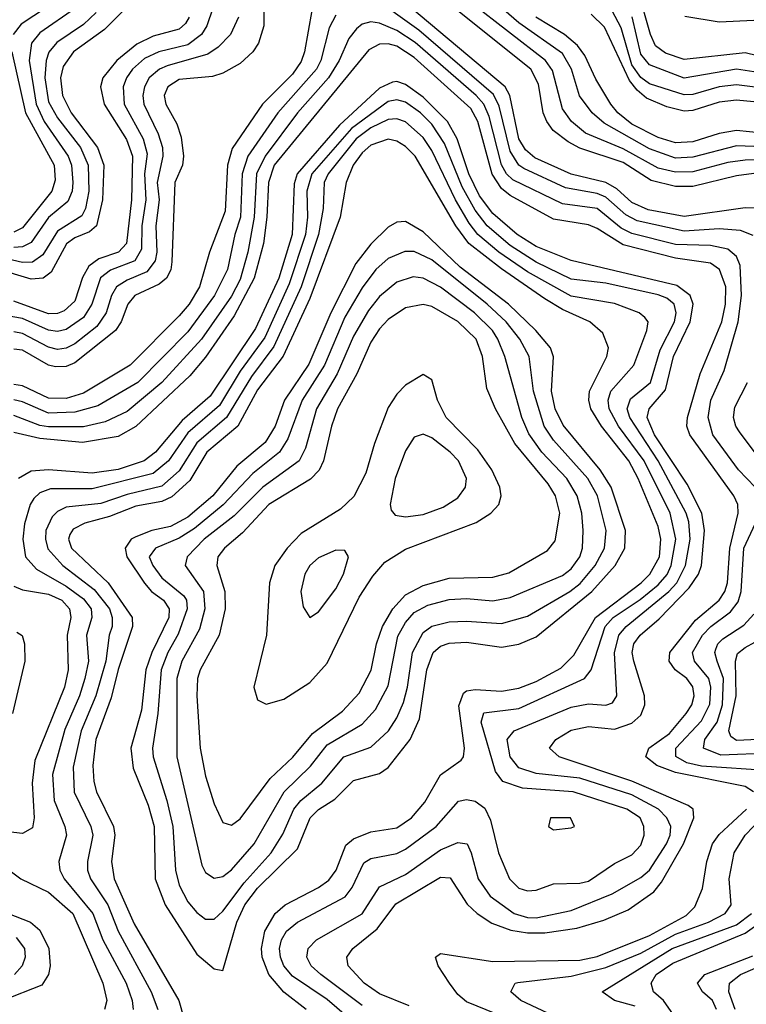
# Model space of a CAD drawing. Header units: inches. Extents: x 501365 to 657855, y 482276 to 547543.
# Tile 295 of 656: x 602583 to 604253, y 484762 to 487024. Entities that reach past the tile are written whole.
import ezdxf

# ---------------------------------------------------------------- set-up
doc = ezdxf.new("R2010")
doc.units = ezdxf.units.IN
doc.header["$MEASUREMENT"] = 0
doc.layers.add('A6408', color=7, linetype='Continuous')

msp = doc.modelspace()

# ---------------------------------------------------------------- linework, layer by layer
at = {"layer": 'A6408', "color": 5}
for points, elevation in [([(602868.5, 487091.5), (602778.6, 487001.4), (602706.7, 486950), (602683.5, 486916.5), (602677.2, 486890), (602681.7, 486850), (602701.9, 486810), (602762.1, 486730), (602776.6, 486690), (602773.5, 486610), (602759.7, 486550), (602743.6, 486536.4), (602710, 486522.5), (602691.3, 486508.7), (602656, 486444), (602637.7, 486430), (602610, 486427.7), (602530, 486451.1)], 2580), ([(603144.4, 487090), (603144.2, 487010), (603131.8, 486970), (603119, 486950), (603090, 486923), (603050, 486901.2), (603026.5, 486893.5), (602950, 486886.8), (602923.9, 486870), (602915.2, 486850), (602919.1, 486830), (602944.7, 486784.7), (602954.2, 486754.1), (602960.1, 486710), (602957.4, 486690), (602939.9, 486650), (602932.8, 486467.2), (602930.5, 486449.5), (602920.7, 486430), (602904, 486416), (602848.1, 486390), (602831.9, 486370), (602816.3, 486330), (602803.2, 486310), (602710, 486235.3), (602690, 486227.3), (602665.9, 486226), (602650, 486229.8), (602590, 486264.3), (602570, 486266.7)], 2680), ([(604310, 486933), (604250, 486947.8), (604110, 486932.5), (604066.7, 486946.7), (604044.1, 486964.1), (604032.2, 486990), (604004.5, 487090)], 2520), ([(602671.8, 487070), (602586.6, 487013.4), (602568.5, 486990)], 2520), ([(604268.4, 486528.4), (604239.6, 486539.6), (604190, 486543.5), (604110, 486537.8), (604001.6, 486561.6), (603975.7, 486575.7), (603930, 486616.3), (603910, 486624.9), (603837.6, 486637.6), (603741.7, 486681.7), (603730, 486690), (603710, 486721.6), (603685.1, 486825.1), (603671.9, 486851.9), (603500.1, 487000.1), (603390, 487079.1)], 2740), ([(604312.3, 486590), (604250, 486591.8), (604110, 486571.8), (604027.2, 486587.2), (603990, 486603.9), (603955.3, 486635.3), (603930.1, 486650.1), (603850, 486668.6), (603766.5, 486706.5), (603745, 486725), (603730.2, 486750.2), (603709.6, 486849.6), (603698.4, 486870), (603460.5, 487070)], 2720), ([(604290, 486732), (604230, 486734), (604130, 486707.8), (604090, 486705.8), (604030, 486727), (603926.1, 486786.1), (603898.5, 486810), (603869.2, 486849.2), (603851.3, 486910), (603830, 486946.2), (603730, 487016.9), (603650, 487087.3)], 2640), ([(603027.2, 487050), (603013.6, 487010), (603000.9, 486990), (602970, 486965.9), (602903, 486950), (602870, 486935), (602842.8, 486910), (602829, 486890), (602821.5, 486870), (602823.1, 486830), (602866.9, 486750), (602876, 486716), (602869.9, 486670), (602873.1, 486610), (602864, 486550), (602863.1, 486496.9), (602847.6, 486470), (602791.8, 486448.2), (602769.2, 486430.8), (602749, 486370), (602730, 486339.7), (602690, 486312.1), (602670, 486307.7), (602650, 486310.3), (602590, 486337.2), (602550, 486343.9)], 2640), ([(602711.7, 487050), (602630, 486993.7), (602610.8, 486970), (602605, 486930), (602621.1, 486830), (602639.6, 486790), (602694.8, 486710), (602702.1, 486690), (602705.9, 486650), (602703.7, 486630), (602694.1, 486605.9), (602650, 486569.7), (602610, 486511.9), (602590, 486501.7), (602570, 486500.6)], 2540), ([(603254.8, 487045.2), (603237.8, 486950), (603230, 486928.2), (603210, 486898.4), (603141.2, 486830), (603071.7, 486728.3), (603061.2, 486690), (603055.7, 486584.3), (603019.1, 486490), (602996.7, 486410), (602972.5, 486370), (602950, 486343.4), (602836.9, 486230), (602730, 486165.6), (602690, 486153.9), (602650, 486154), (602590, 486182.8), (602570, 486185.6)], 2720), ([(604270, 486670.6), (604230, 486665.5), (604130, 486640.9), (604090, 486640.3), (604034.2, 486654.2), (603970, 486695.6), (603870, 486728.4), (603843.2, 486743.2), (603809.2, 486769.3), (603794.5, 486790), (603786.3, 486810), (603775.5, 486875.5), (603757.9, 486910), (603590, 487044)], 2680), ([(604365, 486705), (604250, 486701.3), (604210, 486695.8), (604130, 486674), (604090, 486673.2), (604050, 486682.7), (603970, 486727.4), (603883.4, 486763.4), (603850.9, 486790), (603830, 486818.9), (603807.2, 486907.2), (603791.5, 486930), (603621.7, 487061.7)], 2660), ([(604310, 486864.5), (604230, 486874.1), (604190, 486870), (604130, 486851.9), (604110, 486850.9), (604030, 486876.5), (604010, 486891), (603990, 486920.2), (603965.1, 487005.1), (603944.4, 487044.4)], 2560), ([(602759.4, 487040.6), (602730, 487012.5), (602668.5, 486971.5), (602650.5, 486949.5), (602643.9, 486930), (602641, 486890), (602650, 486835.2), (602670, 486798.5), (602723, 486730), (602740.5, 486690), (602742.6, 486630), (602734.5, 486590), (602726.4, 486573.6), (602670, 486538), (602636.5, 486483.5), (602613.1, 486466.9), (602590, 486465.8), (602530, 486479.9)], 2560), ([(603310, 487034.6), (603294.5, 487005.5), (603275.1, 486930), (603264.9, 486910), (603176.6, 486810), (603107.9, 486710), (603094.5, 486670), (603090.7, 486570), (603077.5, 486530), (603060.7, 486450), (603030.7, 486390), (602970, 486306.6), (602854.9, 486190), (602763.2, 486136.8), (602710, 486121.9), (602650, 486119.6), (602590, 486145.8), (602570, 486150.3)], 2740), ([(602972.5, 487030), (602964.6, 487015.4), (602950, 487002), (602890, 486986), (602852.2, 486967.8), (602806.9, 486930), (602774.2, 486890), (602769, 486870), (602777.4, 486830), (602828.5, 486748.5), (602842.6, 486710), (602840.2, 486610), (602828.7, 486510), (602810.4, 486490), (602765.5, 486474.5), (602742.4, 486457.6), (602728.1, 486431.9), (602710, 486377.5), (602685.3, 486354.7), (602670, 486348.7), (602650, 486348.3), (602570, 486377.1)], 2620), ([(603086.2, 487030), (603068, 486990), (603039.4, 486960.6), (603015.6, 486944.4), (602922.1, 486917.9), (602904.7, 486910), (602881.1, 486890), (602869.8, 486870), (602866.2, 486850), (602868.7, 486830), (602901.6, 486761.6), (602911.3, 486730), (602911.9, 486710), (602899, 486650), (602903.5, 486610), (602896.1, 486550), (602898.5, 486490), (602895, 486470), (602875.6, 486444.4), (602830, 486425.4), (602806.1, 486410), (602794.5, 486390), (602782.3, 486350), (602760.7, 486319.3), (602710, 486278.8), (602690, 486269.1), (602670, 486266.4), (602650, 486271.4), (602590, 486302.9), (602570, 486306.9)], 2660), ([(604290, 486763.4), (604230, 486769.6), (604190, 486762.4), (604130, 486743.2), (604090, 486741.2), (604050, 486753.1), (603990, 486783.5), (603957.3, 486810), (603941.5, 486830), (603907.2, 486887.3), (603881.8, 486941.9), (603864.9, 486964.9), (603835.2, 486990), (603769.4, 487030)], 2620), ([(604310, 486831.4), (604230, 486838.9), (604190, 486834.1), (604130, 486815.1), (604110, 486813.7), (604070, 486823.3), (604023.5, 486843.5), (604001.6, 486861.6), (603984.2, 486884.2), (603926.8, 487006.8), (603896.6, 487036.6)], 2580), ([(604310, 486897.8), (604230.1, 486910.1), (604110, 486889.8), (604030, 486919.9), (604010, 486944.9), (603990.1, 487030.1)], 2540), ([(604270, 487021.9), (604190, 487018), (604111.1, 487031.1)], 2480), ([(604272.7, 485950), (604234.6, 485990), (604175.4, 486070), (604165.2, 486110), (604171, 486150), (604202.1, 486217.9), (604234, 486330), (604241.7, 486390), (604238.8, 486458.9), (604230, 486480.1), (604210, 486496.6), (604170, 486505.1), (604090, 486507.3), (603990, 486532.3), (603964.8, 486544.8), (603910, 486589.7), (603830, 486600.5), (603716, 486656), (603701.5, 486670), (603690.1, 486690.1), (603661.8, 486801.8), (603650, 486830), (603632.3, 486850), (603491.7, 486971.7), (603450, 486998.8), (603410, 487015.9), (603390, 487019), (603370, 487013.3), (603357.1, 487002.9), (603339.2, 486980.8), (603317.7, 486930), (603293, 486890), (603221.7, 486810), (603147.2, 486710), (603127.4, 486670), (603122.4, 486570), (603107.5, 486490), (603090, 486426.7), (603070, 486388.5), (603001.2, 486290), (602909.6, 486190), (602830, 486123.6), (602780, 486100), (602730, 486088.7), (602650, 486088.5), (602630, 486091.7), (602570, 486114.7)], 2760), ([(604269.4, 485250), (604250, 485262.1), (604090, 485293.9), (604046.8, 485310), (604022.1, 485330), (604028.8, 485350), (604076.1, 485383.9), (604114.4, 485430), (604127.3, 485450), (604132.7, 485470), (604130, 485491.2), (604115.7, 485510), (604089.3, 485530), (604075.7, 485550), (604076.6, 485570), (604135.9, 485644.1), (604190, 485690.1), (604203.3, 485710), (604209.1, 485730), (604214.6, 485810), (604234.1, 485890), (604232.9, 485910), (604223.9, 485930), (604122.7, 486070), (604116, 486090), (604117.6, 486110), (604146.6, 486210), (604196.6, 486330), (604204.8, 486370), (604205.3, 486410), (604191.3, 486450), (604170, 486464.6), (604090, 486476), (603970, 486506.5), (603910, 486544.1), (603890, 486552.3), (603810, 486565.3), (603710, 486620.3), (603690, 486636.1), (603668.6, 486668.6), (603635.5, 486790), (603619.5, 486819.5), (603490, 486937.2), (603450, 486962.9), (603430, 486968.5), (603410, 486967.9), (603385.5, 486954.5), (603168.1, 486690), (603155.1, 486650), (603151.5, 486570), (603143.6, 486510), (603122, 486430), (603076.4, 486343.6), (603010, 486248.6), (602974.1, 486205.9), (602850.5, 486089.4), (602810, 486066.3), (602727.8, 486052.2), (602630, 486061.3), (602570, 486075.6)], 2780), ([(602565.6, 486950), (602597.1, 486810), (602662.6, 486690), (602664.9, 486655.1), (602657.4, 486630), (602590, 486545.3), (602570, 486535.9)], 2520), ([(603478.1, 484758.1), (603410, 484785.7), (603374.9, 484810), (603338, 484850), (603335, 484870), (603348.4, 484890), (603404.9, 484935.1), (603447.7, 484992.3), (603550, 485054), (603572.1, 485052.1), (603611.5, 484991.5), (603634.3, 484970), (603668.3, 484948.3), (603711.9, 484931.9), (603750, 484925.5), (603790, 484926.1), (603863.1, 484936.9), (603925.4, 484954.6), (603981, 484979), (604040, 485020), (604058, 485042), (604108.6, 485130), (604132.2, 485190), (604130.2, 485210), (604118.7, 485218.7), (603990, 485274.3), (603822.8, 485330), (603800.2, 485350), (603814.7, 485370), (603850, 485391.5), (603890, 485399.9), (603950, 485393.6), (603990, 485407.6), (604010, 485425.9), (604019.2, 485450), (604019, 485470), (603994, 485550), (603990.2, 485570), (603994.3, 485590), (604008.9, 485610), (604052.6, 485647.4), (604121.2, 485718.7), (604142.6, 485750), (604149.4, 485770), (604156.7, 485850), (604150.5, 485890), (604116.8, 485956.8), (604041.8, 486070), (604025, 486110), (604029.4, 486130), (604066.7, 486173.3), (604085.2, 486250), (604124, 486330), (604130.7, 486370), (604123.7, 486390), (604093.1, 486413.1), (603850, 486470.8), (603770, 486503), (603726.4, 486530), (603670, 486578.7), (603639.5, 486619.5), (603615, 486670), (603588.5, 486750), (603566, 486790), (603510, 486845.8), (603470, 486875.1), (603450, 486881.6), (603439.8, 486880.2), (603410, 486866.6), (603318.4, 486781.6), (603220.6, 486670), (603213.6, 486646.4), (603209.6, 486530), (603178.6, 486430), (603125.5, 486314.5), (603020.8, 486159.2), (602956.7, 486103.3), (602895.5, 486030), (602869.6, 486010.4), (602810, 485990.6), (602750, 485982.1), (602650, 485989.8), (602610, 485986.9), (602580.8, 485970)], 2820), ([(603370, 484758.8), (603275.3, 484830), (603253.1, 484850), (603242.9, 484870), (603245.9, 484890), (603265.6, 484910), (603370.3, 484969.7), (603410, 485031.3), (603470, 485060.2), (603550, 485116.2), (603590, 485133.2), (603611, 485130), (603620.9, 485110), (603636.5, 485050), (603664.3, 485010), (603719.1, 484970), (603750, 484960.8), (603770, 484960.5), (603850, 484977.5), (603944.6, 485015.4), (604010, 485053.1), (604030, 485069.5), (604069.2, 485130), (604077.7, 485150), (604078.9, 485170), (604070.3, 485190), (604051, 485210), (603990, 485242.9), (603870, 485281.3), (603770, 485292.1), (603730, 485305.1), (603710.5, 485330), (603703.4, 485370), (603719.5, 485390), (603850, 485444.1), (603890, 485452.2), (603930, 485448.7), (603945.5, 485454.5), (603955.3, 485470), (603949.5, 485569.5), (603960.1, 485610), (603976.7, 485630), (604074.6, 485710), (604092.7, 485730), (604113.2, 485770), (604123.8, 485830), (604120.9, 485870), (604114.3, 485890), (604050.1, 486010), (603984.7, 486110), (603979.2, 486130), (603986.9, 486153.1), (604032.8, 486190), (604054.6, 486265.4), (604087.5, 486330), (604091.8, 486350), (604086.6, 486370), (604070, 486384), (604050, 486391.7), (603930, 486418.7), (603850, 486428), (603770, 486467.1), (603710, 486505.4), (603657.6, 486550), (603630, 486586.1), (603600, 486640.1), (603559.3, 486739.3), (603530, 486783.5), (603504.1, 486810), (603470, 486834.3), (603450, 486839.6), (603430, 486835.6), (603345.8, 486774.2), (603254.3, 486670), (603243.4, 486630), (603244.8, 486570), (603240.3, 486530), (603202.7, 486417.3), (603146.2, 486293.8), (603090, 486216.4), (603042.3, 486137.7), (602970, 486074.5), (602925, 486010), (602890, 485981.1), (602750, 485946), (602654.3, 485945.7), (602630, 485936.8), (602616.2, 485923.8), (602607.2, 485910), (602594.7, 485865.3), (602590.8, 485830), (602596.9, 485790), (602621.7, 485761.7), (602690, 485722.2), (602730, 485693.1), (602747.7, 485670), (602749.5, 485650), (602737.3, 485610), (602741.6, 485550), (602732.9, 485510), (602720.7, 485470), (602686.9, 485393.1), (602658.8, 485290), (602662.9, 485230), (602687.4, 485170), (602690.8, 485150), (602673.1, 485090), (602675.6, 485070), (602685.3, 485050), (602751.6, 484970), (602774.5, 484910), (602828, 484810), (602842.1, 484770), (602843.8, 484750)], 2840), ([(603334.4, 484734.4), (603290, 484772.9), (603210, 484826.2), (603190.2, 484850), (603182.2, 484870), (603180.3, 484890), (603184.7, 484910), (603196.7, 484930), (603221.7, 484950), (603331.5, 485008.5), (603346.9, 485030), (603373.7, 485086.3), (603390, 485096.7), (603450, 485108), (603470, 485118.2), (603540.3, 485170), (603591.8, 485228.2), (603610, 485232.4), (603630, 485228), (603652.1, 485212.1), (603664.9, 485184.9), (603683.3, 485110), (603708.4, 485050), (603730, 485028.3), (603750, 485022.1), (603770, 485024.2), (603810, 485038.5), (603870, 485039.7), (603890, 485044.6), (603950, 485084.8), (603990, 485104.8), (604010, 485127), (604018.1, 485150), (604017.5, 485170), (604008.8, 485190), (603978.1, 485210), (603854.8, 485250), (603738.6, 485258.6), (603693.4, 485273.4), (603676.4, 485296.4), (603643.7, 485410), (603650, 485431.1), (603730, 485441.3), (603880.6, 485510), (603896, 485530), (603928.4, 485630), (603946.4, 485650), (604008.6, 485691.4), (604050, 485725.4), (604070.5, 485749.5), (604080.3, 485770), (604090.6, 485830), (604077.4, 485890), (604017.8, 486010), (603958.8, 486090), (603937.2, 486130), (603935.3, 486150), (603941.3, 486170), (603994.6, 486230), (604023.8, 486310), (604027.5, 486330), (604019.7, 486339.7), (604006.6, 486350), (603950, 486371.5), (603850, 486388.8), (603750, 486444.2), (603684.3, 486490), (603636.1, 486530), (603616, 486556), (603584.6, 486610), (603530, 486723.4), (603510, 486753.1), (603470, 486789.2), (603450, 486796.1), (603430, 486794.7), (603390, 486775.4), (603356.6, 486750), (603292, 486670), (603283.2, 486650), (603280.8, 486590), (603269.6, 486530), (603230.1, 486409.9), (603167.3, 486272.7), (603116.1, 486203.9), (603058.3, 486110), (602990, 486051.3), (602950, 485987.1), (602910, 485951.9), (602830, 485933), (602770, 485912), (602690, 485903.5), (602670, 485894.1), (602658, 485882), (602643.7, 485850), (602642.5, 485830), (602647.8, 485807.8), (602682.6, 485770), (602754.9, 485714.9), (602789.5, 485670), (602796, 485650), (602796.1, 485630), (602788.7, 485610), (602781.2, 485550), (602758.1, 485470), (602724.8, 485390), (602706.6, 485306.6), (602708.7, 485248.7), (602747, 485170), (602751.1, 485150), (602739.3, 485090), (602739.5, 485070), (602745.9, 485050), (602785.8, 484990), (602809.7, 484929.7), (602885.3, 484790), (602900.9, 484750)], 2860), ([(603241.5, 484750), (603190, 484789.3), (603155.6, 484830), (603140.1, 484870), (603139.2, 484890), (603146.7, 484930), (603170, 484970.4), (603193, 484990), (603270, 485030.1), (603293.3, 485046.7), (603310.1, 485069.9), (603332.9, 485127.1), (603350, 485141.9), (603390, 485158), (603450, 485167), (603483.7, 485190), (603514, 485226), (603550, 485289.1), (603597.6, 485322.4), (603603.1, 485330), (603605.6, 485350), (603592.5, 485447.5), (603603.3, 485476.7), (603610, 485482.1), (603630, 485485), (603690, 485481.2), (603730, 485487.7), (603770, 485503.5), (603826.2, 485533.8), (603856.4, 485563.6), (603906.3, 485650), (604010.9, 485730), (604031.2, 485750), (604053.4, 485790), (604056.3, 485830), (604050, 485859.5), (604004.5, 485970), (603982.6, 486010), (603919.9, 486090), (603895.3, 486130), (603890.6, 486150), (603892.4, 486170), (603932.5, 486250), (603935.9, 486270), (603923.3, 486303.3), (603892.9, 486330), (603830, 486358.2), (603790, 486382.8), (603690, 486451.6), (603615.4, 486510), (603585.6, 486550), (603491.7, 486710), (603470, 486732.7), (603450, 486744.6), (603430, 486749.1), (603390, 486735.8), (603370, 486717.8), (603349.6, 486690), (603333.4, 486650), (603319.8, 486570), (603250, 486383.4), (603189, 486251), (603130, 486173.8), (603084.8, 486090), (603013.3, 486030), (602974.5, 485965.5), (602932.7, 485927.3), (602910, 485917.2), (602850, 485906), (602790, 485882.1), (602733, 485867), (602706.4, 485853.5), (602698.9, 485841.1), (602695.3, 485830), (602702.2, 485810), (602786.9, 485730), (602842.1, 485650), (602842.7, 485630), (602809.3, 485530.7), (602793.9, 485466.1), (602758.4, 485370), (602751.4, 485310), (602753.5, 485273.5), (602759.9, 485250), (602798.8, 485170), (602802.1, 485150), (602794.7, 485090), (602800.8, 485050), (602846.5, 484946.5), (602948.7, 484770), (602960.5, 484730)], 2880), ([(604286.7, 486010), (604236.9, 486076.9), (604228.3, 486090), (604223.4, 486110), (604226.4, 486133.6), (604255.4, 486190)], 2740), ([(604310, 485297.7), (604150, 485308.4), (604116.3, 485316.3), (604090.9, 485330.9), (604090.8, 485350), (604150, 485413), (604168.7, 485451.3), (604171.4, 485490), (604166.5, 485510), (604133.9, 485550), (604128.9, 485570), (604151.9, 485610), (604171.4, 485630), (604216.6, 485663.4), (604234, 485686), (604240.7, 485710), (604246.6, 485810), (604284.6, 485890)], 2760), ([(602570, 485722.4), (602590, 485714.2), (602650, 485704.2), (602680.2, 485690), (602697.9, 485670), (602700.8, 485650), (602692.5, 485610), (602694.6, 485530), (602686.3, 485490), (602618, 485322), (602611.9, 485270), (602616.7, 485190), (602612.7, 485167.3), (602590, 485154.1), (602530, 485160.8)], 2820), ([(604310, 485338.7), (604193.8, 485333.8), (604154, 485350), (604157.3, 485370), (604185.4, 485410), (604198.3, 485450), (604200.2, 485510), (604185.4, 485550), (604180.2, 485570), (604182.6, 485577.4), (604187.1, 485590), (604198.4, 485601.6), (604246.9, 485633.1), (604270, 485658.1)], 2740), ([(602576.8, 485616.8), (602589, 485609), (602594.7, 485590), (602594.9, 485550), (602566.6, 485430)], 2780), ([(604330, 485372.5), (604230, 485368), (604216.7, 485376.7), (604212.6, 485390), (604229.4, 485470), (604227.8, 485550), (604232.7, 485567.3), (604250, 485581.8), (604294.3, 485605.7)], 2720), ([(603770, 484702.5), (603610, 484767.3), (603590, 484784.5), (603570.7, 484810), (603544.7, 484850), (603538.9, 484870), (603550, 484878.1), (603670, 484859.8), (603870, 484863.3), (603910, 484871.3), (604030, 484919.4), (604114.5, 484965.5), (604134.4, 484985.6), (604152, 485028), (604162.3, 485090), (604175.2, 485130), (604190, 485151.5), (604252.8, 485210)], 2780), ([(603810, 484734.9), (603735, 484770), (603711.4, 484790), (603722, 484810), (603728.1, 484811.9), (603850, 484826.5), (603930, 484846.2), (604010, 484879.5), (604090, 484922.8), (604165.9, 484950), (604204.2, 484970), (604217.7, 484990), (604213.6, 485050), (604224.7, 485110), (604250.3, 485150), (604307.8, 485210)], 2760), ([(602532.2, 485090), (602586, 485050), (602650, 485019.1), (602705.2, 484970), (602774.7, 484810), (602783.6, 484770), (602778.1, 484750)], 2820), ([(602523.6, 484983.6), (602608.3, 484950), (602630, 484932.3), (602650.2, 484890.2), (602653.8, 484850), (602650, 484829.8), (602634.4, 484805.6), (602544.5, 484770)], 2780), ([(604090.6, 484730), (604062.1, 484770), (604039.2, 484790), (604033.7, 484810), (604045.4, 484830), (604083.9, 484856.1), (604250, 484925.4), (604341, 484990)], 2720), ([(603997.5, 484757.5), (603949.7, 484770), (603921.8, 484790), (604082.2, 484890), (604230, 484944.3), (604264.9, 484970)], 2740), ([(602575.1, 484915.1), (602594.7, 484890), (602595.8, 484870), (602589, 484850), (602571.7, 484830)], 2760), ([(604184.2, 484750), (604175, 484770), (604152.2, 484790), (604140.4, 484810), (604157.6, 484830), (604267.3, 484872.7)], 2680), ([(604226.9, 484750), (604212.7, 484790), (604214.1, 484810), (604239.5, 484830), (604330, 484868.8)], 2660)]:
    msp.add_lwpolyline(points, dxfattribs=dict(at, elevation=elevation))
for points, elevation in [([(603470, 486560.1), (603450, 486559), (603430, 486547.1), (603390, 486508.5), (603356, 486464), (603298.1, 486350), (603247.7, 486232.3), (603191.8, 486150), (603170.3, 486089.7), (603147.2, 486052.8), (603082, 485998), (603026.8, 485930), (602970, 485880.8), (602930, 485859.3), (602887.2, 485850), (602850, 485835.9), (602839.9, 485830), (602826, 485810), (602829.4, 485790), (602870, 485729.5), (602886.3, 485710), (602913.8, 485690), (602926.8, 485670), (602926, 485650), (602887.2, 485570), (602873.2, 485530), (602862.9, 485437.1), (602838.9, 485350), (602843.9, 485303.9), (602878.9, 485218.9), (602892, 485170), (602894.8, 485050), (602917.3, 484990), (602990, 484876.9), (603030, 484843.1), (603050, 484839.6), (603081.9, 484950), (603100.4, 484990), (603130, 485028.5), (603221.4, 485118.6), (603251.1, 485190), (603270, 485209.5), (603307.1, 485232.9), (603350, 485276.2), (603410, 485292.3), (603430, 485305.5), (603480.4, 485370), (603502.2, 485417.8), (603518.7, 485530), (603533.1, 485570), (603550, 485584.8), (603570, 485591.7), (603610, 485593.9), (603690, 485582.5), (603730, 485589.2), (603770, 485606.2), (603897.4, 485710), (603951.2, 485770), (603973.9, 485810), (603975.2, 485850), (603942.2, 485950), (603917.1, 485990), (603832.1, 486092.1), (603813.5, 486130), (603804.9, 486170), (603809.4, 486249.4), (603802.7, 486270), (603768.9, 486310), (603706, 486370), (603595.1, 486455.1), (603510, 486536.6)], 2920), ([(603468.5, 486491.5), (603430, 486475), (603401.9, 486450), (603370, 486408.1), (603330, 486340.3), (603283.7, 486230), (603232.1, 486150), (603199.4, 486060.6), (603180.5, 486030), (603119.1, 485980.9), (603051, 485909), (602985, 485855), (602950, 485832.3), (602895.8, 485810), (602881.2, 485790), (602889.2, 485770), (602910, 485741.6), (602960.3, 485700.3), (602966.5, 485690), (602968.2, 485670), (602947.7, 485612.3), (602923.4, 485570), (602908.1, 485530), (602901, 485430), (602888.5, 485350), (602889.8, 485330), (602921.7, 485230), (602935.4, 485170), (602941, 485070), (602950, 485035), (602970, 484996.9), (602990, 484972.9), (603010, 484957.6), (603030, 484957.3), (603050, 484975.9), (603099.1, 485040.9), (603161.2, 485110), (603187.6, 485152.4), (603213.2, 485210), (603229.1, 485230), (603277.5, 485270), (603327.7, 485330), (603390, 485352.4), (603430.3, 485390), (603450, 485420.1), (603465.1, 485454.9), (603474.5, 485490), (603485.7, 485570), (603510, 485615.7), (603530, 485630.6), (603570, 485640.1), (603610, 485642.3), (603690, 485636.9), (603750, 485653.5), (603846.9, 485710), (603871.3, 485728.7), (603905.6, 485770), (603926.6, 485810), (603930.4, 485850), (603910.6, 485930), (603888.5, 485970), (603810, 486057.9), (603788.6, 486090), (603764.1, 486170), (603753.5, 486250), (603732.1, 486290), (603700.7, 486330), (603657.1, 486370), (603530, 486471.8), (603490, 486491.1)], 2940), ([(603487.2, 486432.8), (603450, 486420.9), (603410, 486387.8), (603384.6, 486355.4), (603350, 486297.1), (603312.8, 486210), (603265.3, 486130), (603240.3, 486039.7), (603225.2, 486010), (603141.7, 485950), (603075.8, 485884.2), (603007.5, 485830), (602967.9, 485790), (602963.9, 485770), (603005.6, 485710), (603008.6, 485670), (602996.6, 485623.4), (602956.1, 485550), (602944.2, 485510), (602944.3, 485330), (603001.5, 485081.5), (603010, 485064.6), (603030, 485051.7), (603050, 485055.4), (603070, 485070.5), (603122.1, 485130), (603190.8, 485250), (603251.2, 485308.8), (603290, 485357.9), (603370, 485405.3), (603400.7, 485439.3), (603430, 485493.2), (603452.4, 485607.6), (603470, 485639.1), (603490, 485661.7), (603521.3, 485678.7), (603570, 485691.8), (603610, 485693.9), (603670, 485689), (603710, 485696.1), (603830, 485746.5), (603850, 485762.3), (603870, 485790), (603876.6, 485810), (603877.5, 485850), (603874.6, 485890), (603863.9, 485930), (603840.1, 485970), (603782.8, 486030), (603752.7, 486072.7), (603736.9, 486110), (603697.7, 486250), (603682.1, 486290), (603669.4, 486310), (603628.2, 486350), (603550, 486409.2), (603510, 486430.2)], 2960), ([(603510, 486369.3), (603470, 486362.1), (603430, 486335.4), (603410, 486313.4), (603390, 486283.1), (603357.7, 486210), (603313.5, 486130), (603299.4, 486090), (603281.2, 486010), (603271.2, 485988.8), (603251.7, 485968.3), (603156, 485910), (603095, 485845), (603054.2, 485810), (603038.9, 485790), (603036.7, 485770), (603054.9, 485710), (603055.6, 485670), (603041.7, 485610), (602998.1, 485530), (602991.9, 485510), (602990, 485470), (602998.2, 485350), (603010, 485286), (603030, 485222), (603050, 485179.7), (603070, 485173.4), (603090, 485187.5), (603159.2, 485280.8), (603210.6, 485329.4), (603255.9, 485384.1), (603325, 485435), (603363.6, 485476.4), (603390.7, 485529.3), (603402.9, 485590), (603416.9, 485630), (603440.6, 485670), (603470, 485702.2), (603510, 485723.7), (603570, 485740.5), (603670, 485743.4), (603706.8, 485753.2), (603795.9, 485804.1), (603813.2, 485826.8), (603823.9, 485890), (603814.5, 485930), (603797.4, 485957.4), (603721.1, 486050), (603676.8, 486130), (603656.4, 486176.4), (603646.5, 486250), (603631.8, 486290), (603590, 486330.7), (603530, 486365.1)], 2980), ([(603510, 486209), (603470, 486183.8), (603450, 486163.2), (603430, 486132.6), (603398.3, 486050), (603378.3, 485981.7), (603351.3, 485928.7), (603320.7, 485899.3), (603230, 485843.6), (603197.6, 485810), (603169.4, 485770), (603157.6, 485730), (603150.1, 485609.9), (603121.5, 485490), (603130, 485461.5), (603150, 485451), (603190, 485462.9), (603250, 485500.9), (603290, 485545.8), (603362.9, 485697.1), (603394.4, 485745.6), (603422.3, 485777.7), (603470, 485807.2), (603631.7, 485868.3), (603666, 485890), (603684.1, 485910), (603689.1, 485930), (603686.1, 485950), (603667.9, 485990), (603635.7, 486035.7), (603562.9, 486110), (603543.3, 486150), (603530, 486196.8)], 3020), ([(603510, 486071.7), (603490, 486064.6), (603470, 486033.1), (603446.2, 485970), (603434.6, 485910), (603436.7, 485896.7), (603445.8, 485885.8), (603470, 485882), (603510, 485887.1), (603556.1, 485903.9), (603590, 485925.5), (603607.9, 485950), (603609.9, 485970), (603591.4, 486010), (603572, 486030), (603530, 486063.4)], 3040), ([(603310, 485805), (603270, 485787.8), (603250.2, 485770), (603238.8, 485750), (603229.6, 485710), (603234.6, 485674.6), (603250, 485650.4), (603270, 485663.6), (603310, 485716.5), (603327.5, 485750), (603338.9, 485790), (603330, 485804)], 3040), ([(603849, 485190), (603803, 485190), (603798.4, 485170), (603810, 485162.7), (603850, 485167.1), (603858, 485170)], 2880)]:
    msp.add_lwpolyline(points, close=True, dxfattribs=dict(at, elevation=elevation))

doc.saveas('drawing.dxf')
